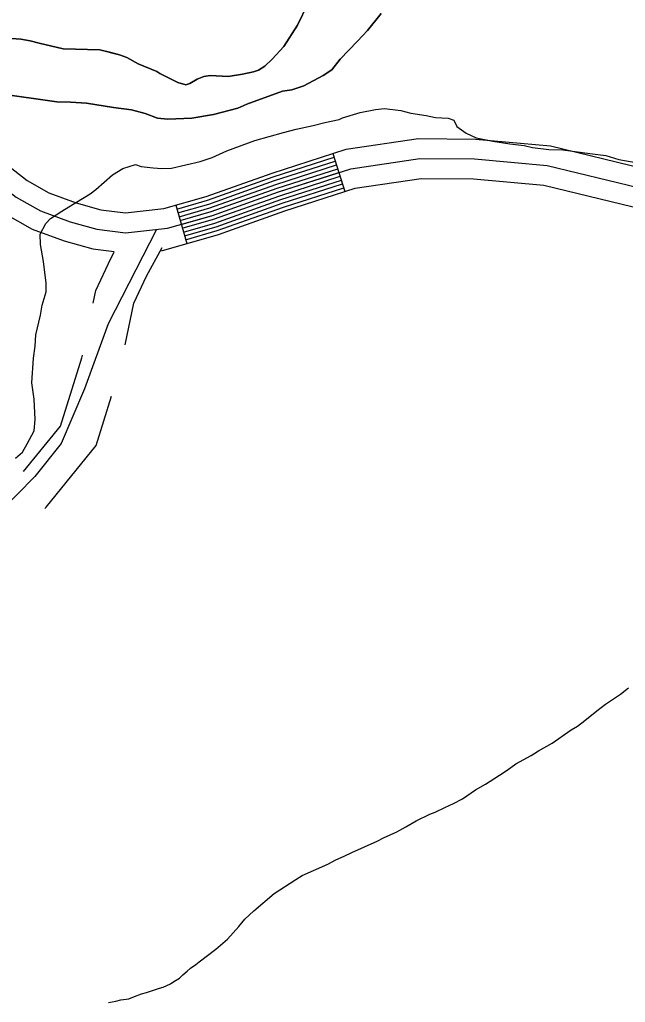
# Model space of a CAD drawing. Extents: x 3192986 to 3230865, y 867483 to 892886.
# Drawn here: x 3221731 to 3222187, y 874085 to 874824 of the extents above; entities that cross this region are included whole.
import ezdxf

# ---------------------------------------------------------------- set-up
doc = ezdxf.new("R2010")
doc.units = 0
for name, color, linetype in [('V-ROAD-CNTR', 7, 'Continuous'), ('V-SITE-VEGE', 7, 'Continuous'), ('V-TOPO-SHOR', 7, 'Continuous')]:
    doc.layers.add(name, color=color, linetype=linetype)

msp = doc.modelspace()

# ---------------------------------------------------------------- linework, layer by layer
at = {"layer": 'V-ROAD-CNTR'}
for p, q in [((3221966.98, 874723.44), (3221976.13, 874694.87)), ((3221848.7, 874684.58), (3221856.96, 874655.74))]:
    msp.add_line(p, q, dxfattribs=at)
for points in [[(3221758.77, 875132.52), (3221665.81, 875027.45), (3221650.8, 875002.31), (3221636.66, 874973.68), (3221618.63, 874926.3), (3221604.84, 874864.43), (3221602.72, 874846.4), (3221605.3, 874820.99), (3221609.08, 874799.02), (3221614.44, 874786.43), (3221624.59, 874771.69), (3221728.55, 874690.67), (3221746.97, 874680.23), (3221769.24, 874672.09), (3221789.39, 874666.44), (3221810.77, 874663.68), (3221842.61, 874667.23), (3221876.3, 874676.88), (3221926.01, 874694.57), (3221980.43, 874712), (3222032.44, 874719.76), (3222073.61, 874719.36), (3222128.41, 874714.4), (3222196.95, 874697.83)], [(3221770, 875122.58), (3221677.97, 875018.56), (3221663.98, 874995.13), (3221650.42, 874967.67), (3221633.03, 874921.98), (3221619.64, 874861.91), (3221617.81, 874846.28), (3221620.17, 874823.02), (3221623.57, 874803.29), (3221627.65, 874793.7), (3221635.64, 874782.1), (3221736.9, 874703.17), (3221753.28, 874693.89), (3221773.85, 874686.38), (3221792.39, 874681.17), (3221810.9, 874678.79), (3221839.69, 874682), (3221871.72, 874691.17), (3221921.21, 874708.78), (3221977.01, 874726.65), (3222031.4, 874734.77), (3222074.36, 874734.35), (3222130.86, 874729.24), (3222200.93, 874712.3)], [(3221603.63, 874927.98), (3221590.03, 874866.94), (3221587.63, 874846.51), (3221590.43, 874818.95), (3221594.59, 874794.75), (3221601.23, 874779.17), (3221613.55, 874761.28), (3221720.2, 874678.16), (3221740.65, 874666.56), (3221764.63, 874657.81), (3221786.39, 874651.7), (3221802.32, 874649.65)], [(3221849.53, 874681.7), (3221872.63, 874688.32), (3221922.17, 874705.94), (3221967.9, 874720.58)], [(3221850.35, 874678.81), (3221873.55, 874685.46), (3221923.13, 874703.09), (3221968.81, 874717.73)], [(3221851.18, 874675.93), (3221874.47, 874682.6), (3221924.09, 874700.25), (3221969.73, 874714.87)], [(3221852.01, 874673.05), (3221875.38, 874679.74), (3221925.05, 874697.41), (3221970.64, 874712.01)], [(3221837.96, 874650.3), (3221880.88, 874662.59), (3221930.81, 874680.35), (3221983.84, 874697.34), (3222033.48, 874704.75), (3222072.86, 874704.37), (3222125.96, 874699.56), (3222192.98, 874683.36)], [(3221852.83, 874670.16), (3221876.3, 874676.88), (3221926.01, 874694.57), (3221971.56, 874709.16)], [(3221853.66, 874667.28), (3221877.22, 874674.03), (3221926.97, 874691.72), (3221972.47, 874706.3)], [(3221854.48, 874664.39), (3221878.13, 874671.17), (3221927.93, 874688.88), (3221973.39, 874703.44)], [(3221855.31, 874661.51), (3221879.05, 874668.31), (3221928.89, 874686.04), (3221974.3, 874700.58)], [(3221856.14, 874658.63), (3221879.97, 874665.45), (3221929.85, 874683.2), (3221975.22, 874697.73)], [(3221834.27, 874666.3), (3221797.82, 874595.33), (3221780.13, 874546.3), (3221762.56, 874505.36), (3221742.59, 874480.42), (3221715.79, 874453.48), (3221698.85, 874437.63), (3221681.31, 874417.47), (3221668.73, 874393.22), (3221662.33, 874364.93), (3221659.61, 874343.21), (3221666.75, 874314.5), (3221687.74, 874252.93), (3221695.61, 874227.09), (3221699.97, 874210.13), (3221704.81, 874191.33), (3221708.63, 874162.25), (3221713.02, 874117.68), (3221711.06, 874053.13)], [(3221786.65, 874610.9), (3221788.62, 874620.33), (3221799.87, 874644.53), (3221802.43, 874649.31)], [(3221810.72, 874579.47), (3221817.28, 874610.81), (3221826.71, 874631.11), (3221838.37, 874652.85)], [(3221734.07, 874484.14), (3221761.83, 874518.34), (3221778.02, 874569.7), (3221778.45, 874571.75)], [(3221750.22, 874456.31), (3221751.09, 874457.51), (3221788.72, 874503.87), (3221800.39, 874540.88)]]:
    msp.add_lwpolyline(points, dxfattribs=at)
at = {"layer": 'V-SITE-VEGE'}
for p, q in [((3222003.47, 874828.66), (3221993.04, 874816.06)), ((3221993.04, 874816.06), (3221985.46, 874807.92)), ((3221985.46, 874807.92), (3221972.39, 874794.5)), ((3221972.39, 874794.5), (3221966.26, 874786.47)), ((3221966.26, 874786.47), (3221959.77, 874782.09)), ((3221959.77, 874782.09), (3221945.08, 874774.38)), ((3221935.99, 874771.36), (3221928.99, 874770.33)), ((3221945.08, 874774.38), (3221935.99, 874771.36)), ((3221759.18, 874762.35), (3221714.64, 874768.61)), ((3221928.99, 874770.33), (3221902.17, 874760.53)), ((3221769.51, 874762), (3221759.18, 874762.35)), ((3221781.42, 874761.33), (3221769.51, 874762)), ((3221801.73, 874758.16), (3221781.42, 874761.33)), ((3221815.37, 874756.43), (3221801.73, 874758.16)), ((3221825.64, 874753.47), (3221815.37, 874756.43)), ((3221895.56, 874757.61), (3221877.14, 874752.88)), ((3221902.17, 874760.53), (3221895.56, 874757.61)), ((3221987.46, 874754.22), (3221999.08, 874756.56)), ((3221999.08, 874756.56), (3222005.97, 874757.21)), ((3222005.97, 874757.21), (3222018.19, 874755.84)), ((3221834.89, 874750.08), (3221825.64, 874753.47)), ((3221842.88, 874749.34), (3221834.89, 874750.08)), ((3221860.79, 874750.15), (3221842.88, 874749.34)), ((3221877.14, 874752.88), (3221860.79, 874750.15)), ((3221961.07, 874746.85), (3221971.64, 874749.16)), ((3221971.64, 874749.16), (3221974.27, 874750.27)), ((3221974.27, 874750.27), (3221987.46, 874754.22)), ((3222018.19, 874755.84), (3222025.65, 874753.86)), ((3222025.65, 874753.86), (3222037.36, 874751.95)), ((3222037.36, 874751.95), (3222044.28, 874750.48)), ((3222044.28, 874750.48), (3222053.83, 874750.13)), ((3222053.83, 874750.13), (3222058.1, 874748.61)), ((3221929.92, 874739.38), (3221939.42, 874741.68)), ((3221939.42, 874741.68), (3221952.1, 874744.56)), ((3221952.1, 874744.56), (3221961.07, 874746.85)), ((3222058.1, 874748.61), (3222060.31, 874743.88)), ((3222060.31, 874743.88), (3222067.3, 874738.7)), ((3221908.28, 874733.16), (3221929.92, 874739.38)), ((3222067.3, 874738.7), (3222074.79, 874735.13)), ((3222074.79, 874735.13), (3222087.56, 874732.7)), ((3221887.21, 874725.35), (3221908.28, 874733.16)), ((3222087.56, 874732.7), (3222100.33, 874730.82)), ((3222100.33, 874730.82), (3222110.96, 874729.42)), ((3222110.96, 874729.42), (3222117.35, 874727.95)), ((3222117.35, 874727.95), (3222129.58, 874726.58)), ((3221867.2, 874717.56), (3221876.16, 874720.37)), ((3221876.16, 874720.37), (3221887.21, 874725.35)), ((3222129.58, 874726.58), (3222140.19, 874726.24)), ((3222140.19, 874726.24), (3222160.4, 874723.43)), ((3222160.4, 874723.43), (3222172.62, 874722.06)), ((3222172.62, 874722.06), (3222182.23, 874719.05)), ((3221801.08, 874707.33), (3221808.95, 874712.25)), ((3221808.95, 874712.25), (3221818.45, 874715.08)), ((3221818.45, 874715.08), (3221822.71, 874713.56)), ((3221822.71, 874713.56), (3221831.75, 874712.66)), ((3221831.75, 874712.66), (3221838.12, 874712.25)), ((3221838.12, 874712.25), (3221845.54, 874712.39)), ((3221845.54, 874712.39), (3221867.2, 874717.56)), ((3222182.23, 874719.05), (3222195, 874716.63)), ((3221788.55, 874696.5), (3221801.08, 874707.33)), ((3221768.1, 874683.4), (3221784.37, 874693.24)), ((3221784.37, 874693.24), (3221788.55, 874696.5)), ((3221762.86, 874680.12), (3221768.1, 874683.4)), ((3221754.47, 874674.66), (3221762.86, 874680.12)), ((3221746.73, 874662.85), (3221750.83, 874670.88)), ((3221750.83, 874670.88), (3221754.47, 874674.66)), ((3221746.88, 874654.9), (3221746.73, 874662.85)), ((3221749.23, 874642.21), (3221746.88, 874654.9)), ((3221751.12, 874625.8), (3221749.23, 874642.21)), ((3221751.23, 874619.44), (3221751.12, 874625.8)), ((3221748.23, 874609.31), (3221751.23, 874619.44)), ((3221746.78, 874601.86), (3221748.23, 874609.31)), ((3221743.34, 874586.94), (3221746.78, 874601.86)), ((3221742.96, 874578.45), (3221743.34, 874586.94)), ((3221741.54, 874569.41), (3221742.96, 874578.45)), ((3221740.29, 874550.82), (3221741.54, 874569.41)), ((3221742.1, 874538.65), (3221740.29, 874550.82)), ((3221742.91, 874523.29), (3221742.1, 874538.65)), ((3221742, 874514.79), (3221742.91, 874523.29)), ((3221736.88, 874505.15), (3221742, 874514.79)), ((3221733.28, 874498.71), (3221736.88, 874505.15)), ((3221728.05, 874494.37), (3221733.28, 874498.71)), ((3222183.5, 874316.63), (3222189.61, 874321.57)), ((3222172.26, 874309.19), (3222183.5, 874316.63)), ((3222165.8, 874304.24), (3222172.26, 874309.19)), ((3222156.63, 874296.84), (3222165.8, 874304.24)), ((3222146.41, 874289.76), (3222151.19, 874292.6)), ((3222151.19, 874292.6), (3222156.63, 874296.84)), ((3222132.11, 874279.84), (3222146.41, 874289.76)), ((3222121.88, 874274.14), (3222132.11, 874279.84)), ((3222104.83, 874264.18), (3222116.43, 874270.6)), ((3222116.43, 874270.6), (3222121.88, 874274.14)), ((3222098.36, 874259.58), (3222104.83, 874264.18)), ((3222082.01, 874248.94), (3222092.57, 874255.68)), ((3222092.57, 874255.68), (3222098.36, 874259.58)), ((3222074.5, 874244.67), (3222082.01, 874248.94)), ((3222064.62, 874237.94), (3222074.5, 874244.67)), ((3222044.12, 874227.91), (3222051.3, 874231.49)), ((3222051.3, 874231.49), (3222057.8, 874234.37)), ((3222057.8, 874234.37), (3222064.62, 874237.94)), ((3222029.76, 874221.45), (3222040.02, 874226.46)), ((3222040.02, 874226.46), (3222044.12, 874227.91)), ((3222015.09, 874213.25), (3222021.92, 874216.82)), ((3222021.92, 874216.82), (3222029.76, 874221.45)), ((3222005.18, 874208.59), (3222015.09, 874213.25)), ((3221981.25, 874197.47), (3222000.4, 874206.09)), ((3222000.4, 874206.09), (3222005.18, 874208.59)), ((3221969.28, 874192.08), (3221975.44, 874194.95)), ((3221975.44, 874194.95), (3221981.25, 874197.47)), ((3221943.99, 874180.24), (3221963.14, 874188.87)), ((3221963.14, 874188.87), (3221969.28, 874192.08)), ((3221939.22, 874177.4), (3221943.99, 874180.24)), ((3221922.86, 874166.76), (3221939.22, 874177.4)), ((3221907.59, 874153.73), (3221922.86, 874166.76)), ((3221900.81, 874147.4), (3221907.59, 874153.73)), ((3221896.09, 874141.8), (3221900.81, 874147.4)), ((3221887.64, 874132.34), (3221896.09, 874141.8)), ((3221878.81, 874124.94), (3221887.64, 874132.34)), ((3221866.23, 874115.4), (3221878.81, 874124.94)), ((3221859.77, 874110.45), (3221863.86, 874113.29)), ((3221863.86, 874113.29), (3221866.23, 874115.4)), ((3221854, 874105.53), (3221857.4, 874108.34)), ((3221857.4, 874108.34), (3221859.77, 874110.45)), ((3221839.35, 874096.29), (3221844.82, 874098.81)), ((3221844.82, 874098.81), (3221847.2, 874100.58)), ((3221847.2, 874100.58), (3221851.64, 874103.07)), ((3221851.64, 874103.07), (3221854, 874105.53)), ((3221817.76, 874089.35), (3221822.9, 874091.17)), ((3221822.9, 874091.17), (3221826.67, 874092.27)), ((3221826.67, 874092.27), (3221836.6, 874095.56)), ((3221836.6, 874095.56), (3221839.35, 874096.29)), ((3221798.19, 874084.86), (3221803.69, 874085.65)), ((3221803.69, 874085.65), (3221807.46, 874086.75)), ((3221807.46, 874086.75), (3221813.31, 874087.55)), ((3221813.31, 874087.55), (3221817.76, 874089.35))]:
    msp.add_line(p, q, dxfattribs=at)
msp.add_lwpolyline([(3221721.4, 874810.2), (3221732.01, 874809.56), (3221739.11, 874808.25), (3221745.76, 874806.37), (3221763.87, 874802.23), (3221791.65, 874801.54), (3221806.27, 874797.76), (3221811.9, 874795.75), (3221820.53, 874790.93), (3221834.53, 874785.12), (3221836.83, 874783.62), (3221850.37, 874776.8), (3221856.3, 874775.09), (3221859.24, 874776.19), (3221864.83, 874779.43), (3221869.96, 874781.36), (3221874.63, 874782.14), (3221888.14, 874781.44), (3221899.09, 874783.11), (3221907.13, 874784.99), (3221910.94, 874786.08), (3221915.79, 874789.04), (3221921.43, 874794.31), (3221930.2, 874804.03), (3221940.42, 874820.12), (3221948.15, 874835.97)], dxfattribs=at)
at = {"layer": 'V-TOPO-SHOR'}
for points in [[(3221948.15, 874835.97), (3221940.42, 874820.12), (3221930.2, 874804.03), (3221921.43, 874794.31), (3221915.79, 874789.04), (3221910.94, 874786.08), (3221907.13, 874784.99), (3221899.09, 874783.11), (3221888.15, 874781.44), (3221874.63, 874782.14), (3221869.96, 874781.36), (3221864.83, 874779.43), (3221859.24, 874776.19), (3221856.3, 874775.09), (3221850.37, 874776.8), (3221836.83, 874783.62), (3221834.53, 874785.12), (3221820.53, 874790.93), (3221811.9, 874795.75), (3221806.27, 874797.76), (3221799.75, 874799.48), (3221791.65, 874801.54), (3221763.87, 874802.23), (3221745.76, 874806.37), (3221739.11, 874808.25), (3221732.01, 874809.56), (3221721.4, 874810.2)], [(3221714.64, 874768.61), (3221759.18, 874762.35), (3221769.51, 874762), (3221781.42, 874761.33), (3221801.73, 874758.16), (3221815.37, 874756.43), (3221825.64, 874753.47), (3221834.89, 874750.08), (3221842.88, 874749.34), (3221860.79, 874750.15), (3221877.14, 874752.88), (3221895.56, 874757.61), (3221902.17, 874760.53), (3221928.99, 874770.33), (3221935.99, 874771.36), (3221945.07, 874774.38), (3221959.78, 874782.09), (3221966.26, 874786.47), (3221972.39, 874794.5), (3221985.46, 874807.92), (3221993.04, 874816.06), (3222003.47, 874828.66)]]:
    msp.add_lwpolyline(points, dxfattribs=at)

doc.saveas('drawing.dxf')
